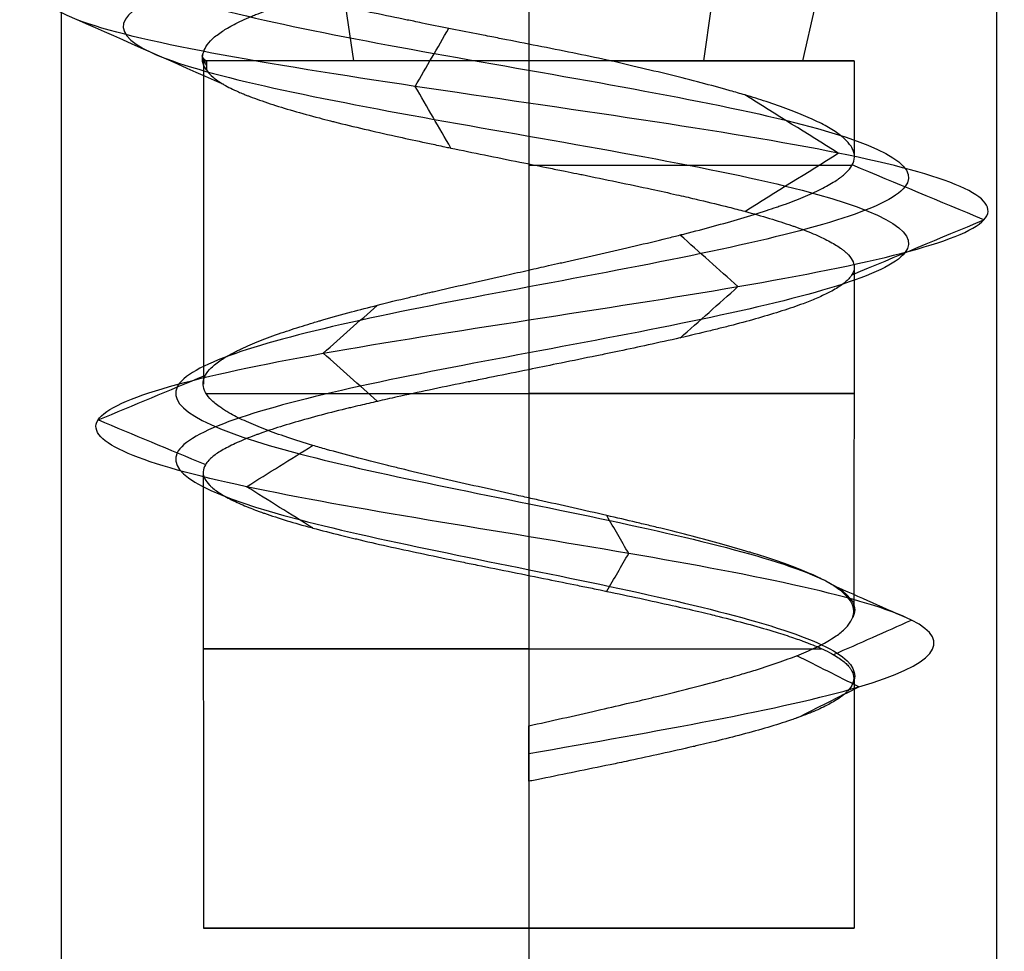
# Model space of a CAD drawing. Header units: millimetres. Extents: x -646 to 654, y -203 to 198.
# Tile 558 of 656: x 273 to 278, y 95 to 100. Entities that reach past the tile are written whole.
import ezdxf

# ---------------------------------------------------------------- set-up
doc = ezdxf.new("R2010")
doc.units = ezdxf.units.MM
doc.layers.add('Default', color=7, linetype='Continuous', true_color=0x000000)

msp = doc.modelspace()

# ---------------------------------------------------------------- linework, layer by layer
at = {"layer": 'Default', "color": 9, "true_color": 0xbebcba}
for p, q in [((274.6801, 99.8863, 882.7877), (274.6386, 100.1747, 882.8528)), ((276.5511, 99.8863, 879.8567), (276.5927, 100.1747, 879.7916)), ((277.0811, 99.8863, 882.2577), (277.1462, 100.1747, 882.2993)), ((273.877, 99.8863, 881.3222), (273.877, 98.1577, 881.3222)), ((277.3543, 99.8863, 881.3222), (277.3543, 99.3771, 881.3222)), ((275.6156, 99.3357, 879.5836), (275.6156, 97.5487, 879.5836)), ((277.3548, 98.7868, 881.3222), (277.3524, 96.9407, 881.3222)), ((273.8752, 97.685, 881.3222), (273.877, 95.25, 881.3222)), ((275.6156, 97.134, 879.5836), (275.6156, 95.25, 879.5836)), ((277.3543, 96.5847, 881.3222), (277.3543, 95.25, 881.3222)), ((275.6156, 96.2577, 883.2398), (275.6156, 96.1094, 883.2398)), ((275.6156, 96.1836, 883.0608), (275.6156, 96.1836, 883.4188)), ((275.6156, 96.0353, 883.0608), (275.6156, 95.25, 883.0608)), ((273.877, 95.25, 881.3222), (277.3543, 95.25, 881.3222)), ((275.6156, 95.25, 883.0608), (275.6156, 95.25, 879.5836))]:
    msp.add_line(p, q, dxfattribs=at)
at = {"layer": 'Default', "color": 9, "true_color": 0xbebcba, "extrusion": (0, -1, 0)}
for centre, start, end in [((275.6156, 881.3222, -99.8863), 90, 187.7322), ((275.6156, 881.3222, -99.8863), 284.7204, 90), ((275.6156, 881.3222, -99.3271), 7.3693, 90), ((275.6156, 881.3222, -98.1091), 187.1804, 0), ((275.6156, 881.3222, -98.1091), 0, 90), ((275.6156, 881.3222, -96.7428), 180, 334.0905), ((275.6156, 881.3222, -96.7428), 90, 180)]:
    msp.add_arc(centre, 1.7386, start, end, dxfattribs=at)
at = {"layer": 'Default', "color": 9, "true_color": 0xbebcba, "extrusion": (0, 1, 0)}
for start, end in [(270, 0), (0, 90), (90, 270)]:
    msp.add_arc((-275.6156, 881.3222, 95.25), 1.7386, start, end, dxfattribs=at)
at = {"layer": 'Default'}
for points in [[(273.1156, 134.3403, 881.3222), (273.1156, 111.8403, 881.3222), (273.1156, 89.3403, 881.3222)], [(275.6156, 134.3403, 883.8222), (275.6156, 111.8403, 883.8222), (275.6156, 89.3403, 883.8222)], [(275.6156, 134.3403, 878.8222), (275.6156, 111.8403, 878.8222), (275.6156, 89.3403, 878.8222)], [(278.1156, 134.3403, 881.3222), (278.1156, 111.8403, 881.3222), (278.1156, 89.3403, 881.3222)]]:
    msp.add_open_spline(points, degree=2, dxfattribs=at)
at = {"layer": 'Default', "color": 9, "true_color": 0xbebcba}
for points, knots in [([(275.6156, 100.9959, 883.5631), (274.8936, 100.8771, 883.5485), (273.4928, 100.6393, 882.7694), (273.2651, 100.2827, 880.4126), (275.0418, 99.926, 878.9222), (277.2306, 99.5694, 879.5242), (277.962, 99.2127, 881.624), (276.6762, 98.8561, 883.3792), (274.5492, 98.4995, 883.3183), (273.4178, 98.1428, 881.5722), (274.1956, 97.7862, 879.6938), (276.1363, 97.4295, 879.2782), (277.2894, 97.138, 880.3652), (277.3741, 96.9653, 881.1985), (277.3477, 96.9115, 881.4516)], [0, 0, 0, 0, 0.966644, 1.933288, 2.899932, 3.866576, 4.833219, 5.799863, 6.766507, 7.733151, 8.699795, 9.666439, 10.633083, 11.070576, 11.070576, 11.070576, 11.070576]), ([(275.6156, 100.6439, 883.5631), (274.8936, 100.525, 883.5485), (273.4928, 100.2872, 882.7694), (273.2651, 99.9306, 880.4126), (275.0418, 99.5739, 878.9222), (277.2306, 99.2173, 879.5242), (277.962, 98.8607, 881.624), (276.6762, 98.504, 883.3792), (274.5492, 98.1474, 883.3183), (273.4178, 97.7907, 881.5722), (274.1956, 97.4341, 879.6938), (276.1363, 97.0775, 879.2782), (277.2942, 96.7847, 880.3697), (277.3753, 96.6108, 881.2102), (277.3458, 96.5558, 881.4687)], [0, 0, 0, 0, 0.966644, 1.933288, 2.899932, 3.866576, 4.833219, 5.799863, 6.766507, 7.733151, 8.699795, 9.666439, 10.633083, 11.080428, 11.080428, 11.080428, 11.080428]), ([(273.8757, 99.9268, 881.5046), (273.8785, 99.9384, 881.5565), (273.8831, 99.9498, 881.6074), (273.8899, 99.9612, 881.658), (273.8982, 99.9754, 881.721), (273.9099, 99.9895, 881.7836), (273.9248, 100.0036, 881.8454), (273.9397, 100.0177, 881.9074), (273.9579, 100.0318, 881.9686), (273.9794, 100.0459, 882.0287), (273.9832, 100.0483, 882.0392), (273.987, 100.0508, 882.0497), (273.991, 100.0533, 882.0602), (273.9957, 100.0562, 882.0726), (274.0006, 100.0591, 882.085), (274.0056, 100.0621, 882.0973), (274.0164, 100.0685, 882.1241), (274.0279, 100.0748, 882.1506), (274.0401, 100.0812, 882.1768), (274.0672, 100.0953, 882.2352), (274.0975, 100.1094, 882.2919), (274.1311, 100.1235, 882.3466), (274.139, 100.1268, 882.3597), (274.1472, 100.1301, 882.3726), (274.1555, 100.1335, 882.3854), (274.1897, 100.1472, 882.4379), (274.2268, 100.1608, 882.4885), (274.2671, 100.1747, 882.5383)], [0, 0, 0, 0, 0.2043, 0.2043, 0.2043, 0.45721, 0.45721, 0.45721, 0.711007, 0.711007, 0.711007, 0.755498, 0.755498, 0.755498, 0.808326, 0.808326, 0.808326, 0.923243, 0.923243, 0.923243, 1.178741, 1.178741, 1.178741, 1.239432, 1.239432, 1.239432, 1.490427, 1.490427, 1.490427, 1.490427]), ([(276.0574, 99.8863, 879.6407), (275.9966, 99.8991, 879.6216), (275.9358, 99.9116, 879.6056), (275.8745, 99.924, 879.5928), (275.812, 99.9367, 879.5797), (275.749, 99.9493, 879.57), (275.6857, 99.9619, 879.5636), (275.6229, 99.9743, 879.5572), (275.5597, 99.9868, 879.5542), (275.4966, 99.9992, 879.5547), (275.4707, 100.0043, 879.5548), (275.4449, 100.0094, 879.5556), (275.419, 100.0145, 879.5569), (275.4034, 100.0176, 879.5577), (275.3878, 100.0207, 879.5587), (275.3723, 100.0237, 879.56), (275.36, 100.0262, 879.5609), (275.3477, 100.0286, 879.562), (275.3354, 100.031, 879.5633), (275.2859, 100.0408, 879.5683), (275.2367, 100.0505, 879.5755), (275.188, 100.0602, 879.5848), (275.1398, 100.0698, 879.5941), (275.0921, 100.0794, 879.6056), (275.0449, 100.0889, 879.6191), (275.03, 100.0919, 879.6233), (275.0153, 100.0949, 879.6277), (275.0005, 100.0979, 879.6324), (274.9891, 100.1003, 879.636), (274.9777, 100.1026, 879.6397), (274.9664, 100.1049, 879.6435), (274.9063, 100.1172, 879.6638), (274.8473, 100.1295, 879.6874), (274.7896, 100.1417, 879.7141), (274.738, 100.1526, 879.7379), (274.6874, 100.1635, 879.7642), (274.6366, 100.1747, 879.7929)], [-1.942116, -1.942116, -1.942116, -1.942116, -1.692357, -1.692357, -1.692357, -1.440121, -1.440121, -1.440121, -1.190179, -1.190179, -1.190179, -1.087809, -1.087809, -1.087809, -1.025997, -1.025997, -1.025997, -0.977145, -0.977145, -0.977145, -0.780579, -0.780579, -0.780579, -0.586428, -0.586428, -0.586428, -0.525408, -0.525408, -0.525408, -0.478054, -0.478054, -0.478054, -0.22688, -0.22688, -0.22688, 0, 0, 0, 0]), ([(273.8928, 99.8863, 881.0883), (273.8906, 99.8877, 881.1021), (273.8885, 99.8891, 881.116), (273.8866, 99.8904, 881.1298), (273.8781, 99.8965, 881.1916), (273.8729, 99.9025, 881.2537), (273.8711, 99.9086, 881.316), (273.8692, 99.9146, 881.3788), (273.8708, 99.9207, 881.4418), (273.8757, 99.9268, 881.5046)], [0, 0, 0, 0, 0.0546198, 0.0546198, 0.0546198, 0.2977039, 0.2977039, 0.2977039, 0.5432934, 0.5432934, 0.5432934, 0.5432934]), ([(275.6156, 98.7679, 883.0608), (275.651, 98.7764, 883.0587), (275.6862, 98.7842, 883.0577), (275.7213, 98.792, 883.0557), (275.7423, 98.7967, 883.0545), (275.7633, 98.8014, 883.0529), (275.7842, 98.8061, 883.051), (275.7938, 98.8082, 883.0501), (275.8033, 98.8103, 883.0491), (275.8128, 98.8125, 883.0481), (275.8763, 98.8267, 883.0412), (275.9393, 98.8409, 883.031), (276.0014, 98.855, 883.0174), (276.0632, 98.8691, 883.0039), (276.1242, 98.8832, 882.9871), (276.1841, 98.8973, 882.967), (276.2425, 98.9111, 882.9473), (276.2997, 98.9249, 882.9245), (276.3556, 98.9387, 882.8985), (276.3789, 98.9444, 882.8876), (276.4018, 98.9501, 882.8762), (276.4246, 98.9559, 882.8643), (276.433, 98.958, 882.8599), (276.4414, 98.9602, 882.8553), (276.4498, 98.9623, 882.8507), (276.5023, 98.9757, 882.822), (276.553, 98.989, 882.7903), (276.602, 99.0023, 882.7561), (276.6532, 99.0163, 882.7202), (276.7024, 99.0302, 882.6815), (276.7495, 99.0442, 882.6402), (276.7973, 99.0583, 882.5984), (276.8428, 99.0724, 882.5539), (276.886, 99.0866, 882.507), (276.9044, 99.0926, 882.487), (276.9224, 99.0986, 882.4666), (276.94, 99.1047, 882.4458), (276.9482, 99.1075, 882.436), (276.9564, 99.1104, 882.4261), (276.9644, 99.1132, 882.4161), (276.972, 99.1159, 882.4066), (276.9795, 99.1186, 882.3971), (276.9869, 99.1213, 882.3875), (277.0257, 99.1353, 882.3374), (277.0618, 99.1494, 882.2853), (277.0951, 99.1634, 882.2317), (277.1286, 99.1775, 882.1775), (277.1592, 99.1916, 882.1217), (277.1868, 99.2058, 882.0645), (277.214, 99.2197, 882.0079), (277.2383, 99.2337, 881.95), (277.2593, 99.2477, 881.8909), (277.2656, 99.2518, 881.8732), (277.2717, 99.256, 881.8554), (277.2774, 99.2602, 881.8374), (277.2814, 99.2632, 881.8249), (277.2853, 99.2661, 881.8122), (277.289, 99.2691, 881.7996), (277.2918, 99.2712, 881.7902), (277.2944, 99.2734, 881.7809), (277.297, 99.2756, 881.7715), (277.3138, 99.2897, 881.7104), (277.3272, 99.3039, 881.6485), (277.3369, 99.318, 881.5862), (277.3397, 99.322, 881.5683), (277.3421, 99.3261, 881.5504), (277.3443, 99.3301, 881.5324), (277.3517, 99.3438, 881.4716), (277.3555, 99.3575, 881.4103), (277.356, 99.3712, 881.3489), (277.3565, 99.385, 881.2867), (277.3535, 99.3989, 881.2244), (277.3472, 99.4128, 881.1623), (277.3457, 99.4161, 881.1475), (277.344, 99.4194, 881.1328), (277.3421, 99.4227, 881.1181), (277.3408, 99.4251, 881.1075), (277.3394, 99.4274, 881.097), (277.3378, 99.4298, 881.0864), (277.3288, 99.4437, 881.0244), (277.3165, 99.4576, 880.963), (277.3011, 99.4715, 880.9024), (277.2854, 99.4856, 880.8407), (277.2665, 99.4997, 880.7799), (277.2444, 99.5138, 880.7202), (277.2224, 99.528, 880.6605), (277.1972, 99.5421, 880.6019), (277.169, 99.5563, 880.5447), (277.1555, 99.563, 880.5175), (277.1414, 99.5698, 880.4906), (277.1266, 99.5765, 880.4641), (277.1207, 99.5792, 880.4536), (277.1148, 99.5819, 880.4432), (277.1087, 99.5845, 880.4328), (277.0765, 99.5987, 880.3777), (277.0414, 99.6129, 880.3245), (277.0036, 99.627, 880.2736), (276.9663, 99.641, 880.2233), (276.9264, 99.655, 880.1751), (276.8839, 99.6689, 880.1294), (276.848, 99.6807, 880.0908), (276.8103, 99.6925, 880.0539), (276.7708, 99.7043, 880.0189), (276.7453, 99.7119, 879.9964), (276.719, 99.7195, 879.9746), (276.6921, 99.7272, 879.9536), (276.6845, 99.7293, 879.9477), (276.6768, 99.7315, 879.9418), (276.6691, 99.7336, 879.936), (276.6201, 99.7473, 879.8993), (276.5692, 99.761, 879.8653), (276.5166, 99.7746, 879.8342), (276.4628, 99.7885, 879.8023), (276.4073, 99.8025, 879.7733), (276.3503, 99.8164, 879.7473), (276.2925, 99.8305, 879.7208), (276.2331, 99.8447, 879.6975), (276.1726, 99.8589, 879.6772), (276.1345, 99.8678, 879.6645), (276.096, 99.8767, 879.653), (276.0574, 99.8863, 879.6407)], [-6.653449, -6.653449, -6.653449, -6.653449, -6.513058, -6.513058, -6.513058, -6.429349, -6.429349, -6.429349, -6.391313, -6.391313, -6.391313, -6.137733, -6.137733, -6.137733, -5.886174, -5.886174, -5.886174, -5.640958, -5.640958, -5.640958, -5.538896, -5.538896, -5.538896, -5.500902, -5.500902, -5.500902, -5.263064, -5.263064, -5.263064, -5.014072, -5.014072, -5.014072, -4.761019, -4.761019, -4.761019, -4.652772, -4.652772, -4.652772, -4.601784, -4.601784, -4.601784, -4.5536, -4.5536, -4.5536, -4.301916, -4.301916, -4.301916, -4.048844, -4.048844, -4.048844, -3.79923, -3.79923, -3.79923, -3.724416, -3.724416, -3.724416, -3.671869, -3.671869, -3.671869, -3.633196, -3.633196, -3.633196, -3.381521, -3.381521, -3.381521, -3.309576, -3.309576, -3.309576, -3.065413, -3.065413, -3.065413, -2.817494, -2.817494, -2.817494, -2.758607, -2.758607, -2.758607, -2.716171, -2.716171, -2.716171, -2.467194, -2.467194, -2.467194, -2.214079, -2.214079, -2.214079, -1.960596, -1.960596, -1.960596, -1.839775, -1.839775, -1.839775, -1.792091, -1.792091, -1.792091, -1.538864, -1.538864, -1.538864, -1.290075, -1.290075, -1.290075, -1.080262, -1.080262, -1.080262, -0.944641, -0.944641, -0.944641, -0.906214, -0.906214, -0.906214, -0.662832, -0.662832, -0.662832, -0.413887, -0.413887, -0.413887, -0.160345, -0.160345, -0.160345, 0, 0, 0, 0]), ([(273.8928, 99.8385, 881.0883), (273.9007, 99.8255, 881.0221), (273.9127, 99.8122, 880.9572), (273.9284, 99.799, 880.8933), (273.9431, 99.7865, 880.8335), (273.9611, 99.7741, 880.7746), (273.9824, 99.7617, 880.717), (273.9838, 99.7609, 880.7131), (273.9853, 99.76, 880.7092), (273.9868, 99.7592, 880.7052), (274.009, 99.7464, 880.6464), (274.0348, 99.7337, 880.5888), (274.0638, 99.721, 880.5328), (274.0725, 99.7171, 880.516), (274.0814, 99.7133, 880.4994), (274.0907, 99.7095, 880.4829), (274.0968, 99.707, 880.472), (274.1031, 99.7044, 880.4611), (274.1094, 99.7019, 880.4504), (274.1145, 99.6999, 880.4417), (274.1197, 99.6979, 880.4331), (274.125, 99.6958, 880.4246), (274.158, 99.6831, 880.3708), (274.194, 99.6704, 880.3189), (274.2327, 99.6577, 880.2691), (274.2717, 99.6449, 880.2189), (274.3134, 99.6321, 880.1707), (274.3576, 99.6193, 880.1248), (274.4015, 99.6066, 880.0792), (274.4477, 99.5939, 880.0359), (274.4962, 99.5811, 879.9951), (274.5158, 99.576, 879.9786), (274.5357, 99.5709, 879.9625), (274.556, 99.5657, 879.9468), (274.5632, 99.5639, 879.9412), (274.5704, 99.5621, 879.9358), (274.5776, 99.5603, 879.9303), (274.6288, 99.5474, 879.892), (274.6818, 99.5347, 879.8565), (274.7364, 99.5219, 879.8239), (274.7903, 99.5093, 879.7918), (274.8458, 99.4967, 879.7626), (274.9027, 99.4841, 879.7364), (274.9502, 99.4735, 879.7146), (274.9988, 99.463, 879.6949), (275.0481, 99.4524, 879.6775), (275.0728, 99.4471, 879.6688), (275.0977, 99.4419, 879.6607), (275.1228, 99.4366, 879.6532), (275.1377, 99.4334, 879.6488), (275.1527, 99.4303, 879.6445), (275.1678, 99.4271, 879.6405), (275.1769, 99.4252, 879.638), (275.1861, 99.4233, 879.6356), (275.1953, 99.4214, 879.6334), (275.1964, 99.4211, 879.6331), (275.1975, 99.4209, 879.6328), (275.1986, 99.4207, 879.6325), (275.2582, 99.4083, 879.6178), (275.3185, 99.3959, 879.6066), (275.3792, 99.3835, 879.5987), (275.4419, 99.3707, 879.5906), (275.505, 99.358, 879.586), (275.5683, 99.3452, 879.5849), (275.6225, 99.3343, 879.5839), (275.6769, 99.3234, 879.5855), (275.7311, 99.3124, 879.5895), (275.7577, 99.307, 879.5915), (275.7843, 99.3017, 879.5941), (275.8109, 99.2963, 879.5973), (275.8312, 99.2922, 879.5998), (275.8516, 99.288, 879.6026), (275.8719, 99.2839, 879.6057), (275.8813, 99.282, 879.6072), (275.8907, 99.2801, 879.6087), (275.9001, 99.2782, 879.6103), (275.9631, 99.2653, 879.6211), (276.0254, 99.2525, 879.6352), (276.0867, 99.2398, 879.6524), (276.1496, 99.2267, 879.6701), (276.2115, 99.2136, 879.6911), (276.272, 99.2005, 879.7155), (276.3174, 99.1906, 879.7337), (276.3621, 99.1808, 879.7538), (276.4059, 99.171, 879.7757), (276.4387, 99.1636, 879.7921), (276.471, 99.1562, 879.8096), (276.5028, 99.1488, 879.8281), (276.5116, 99.1467, 879.8332), (276.5204, 99.1447, 879.8384), (276.5292, 99.1426, 879.8437), (276.5829, 99.1299, 879.8763), (276.6347, 99.1173, 879.9117), (276.6842, 99.1047, 879.9498), (276.7135, 99.0972, 879.9723), (276.7419, 99.0898, 879.9958), (276.7696, 99.0823, 880.0203), (276.8165, 99.0697, 880.0618), (276.8609, 99.057, 880.1061), (276.9028, 99.0443, 880.1528), (276.9441, 99.0318, 880.1989), (276.983, 99.0193, 880.2474), (277.0192, 99.0068, 880.298), (277.0252, 99.0047, 880.3064), (277.0312, 99.0026, 880.3148), (277.037, 99.0005, 880.3233), (277.073, 98.9877, 880.3755), (277.1061, 98.975, 880.4296), (277.1362, 98.9623, 880.4852), (277.1666, 98.9495, 880.5412), (277.194, 98.9367, 880.5989), (277.2183, 98.9239, 880.6578), (277.2424, 98.9112, 880.7162), (277.2634, 98.8986, 880.7758), (277.2814, 98.8859, 880.8365), (277.2865, 98.8822, 880.8539), (277.2914, 98.8786, 880.8715), (277.2961, 98.8749, 880.8891), (277.2999, 98.8719, 880.9035), (277.3035, 98.8689, 880.918), (277.3069, 98.8659, 880.9325), (277.3094, 98.8638, 880.9429), (277.3118, 98.8616, 880.9534), (277.3141, 98.8595, 880.9639), (277.3277, 98.8467, 881.0261), (277.3379, 98.834, 881.0888), (277.3447, 98.8212, 881.1518), (277.3509, 98.8097, 881.2085), (277.3543, 98.7983, 881.2653), (277.3548, 98.7868, 881.3222)], [-10.508396, -10.508396, -10.508396, -10.508396, -10.246469, -10.246469, -10.246469, -10.002915, -10.002915, -10.002915, -9.986273, -9.986273, -9.986273, -9.73667, -9.73667, -9.73667, -9.661722, -9.661722, -9.661722, -9.61222, -9.61222, -9.61222, -9.572445, -9.572445, -9.572445, -9.322541, -9.322541, -9.322541, -9.070289, -9.070289, -9.070289, -8.819501, -8.819501, -8.819501, -8.718054, -8.718054, -8.718054, -8.682181, -8.682181, -8.682181, -8.429738, -8.429738, -8.429738, -8.181445, -8.181445, -8.181445, -7.974116, -7.974116, -7.974116, -7.870464, -7.870464, -7.870464, -7.808662, -7.808662, -7.808662, -7.771138, -7.771138, -7.771138, -7.766718, -7.766718, -7.766718, -7.523811, -7.523811, -7.523811, -7.273287, -7.273287, -7.273287, -7.058029, -7.058029, -7.058029, -6.952257, -6.952257, -6.952257, -6.870989, -6.870989, -6.870989, -6.833167, -6.833167, -6.833167, -6.580523, -6.580523, -6.580523, -6.321881, -6.321881, -6.321881, -6.128024, -6.128024, -6.128024, -5.982551, -5.982551, -5.982551, -5.942016, -5.942016, -5.942016, -5.693867, -5.693867, -5.693867, -5.547605, -5.547605, -5.547605, -5.299187, -5.299187, -5.299187, -5.053267, -5.053267, -5.053267, -5.0124, -5.0124, -5.0124, -4.761531, -4.761531, -4.761531, -4.509, -4.509, -4.509, -4.258756, -4.258756, -4.258756, -4.186636, -4.186636, -4.186636, -4.127585, -4.127585, -4.127585, -4.085109, -4.085109, -4.085109, -3.833581, -3.833581, -3.833581, -3.607988, -3.607988, -3.607988, -3.607988]), ([(277.3548, 98.7868, 881.3222), (277.3548, 98.7854, 881.3291), (277.3549, 98.784, 881.3361), (277.3548, 98.7826, 881.343), (277.3546, 98.7705, 881.4031), (277.3512, 98.7584, 881.4631), (277.3444, 98.7462, 881.5229), (277.344, 98.7455, 881.5265), (277.3436, 98.7447, 881.5302), (277.3431, 98.744, 881.5339), (277.3405, 98.7397, 881.5551), (277.3375, 98.7353, 881.5763), (277.3341, 98.731, 881.5975), (277.3318, 98.7281, 881.6118), (277.3293, 98.7252, 881.626), (277.3266, 98.7222, 881.6401), (277.3152, 98.7098, 881.7009), (277.3003, 98.6973, 881.7608), (277.2822, 98.6848, 881.8198), (277.2636, 98.672, 881.8804), (277.2416, 98.6593, 881.94), (277.2165, 98.6465, 881.9983), (277.1967, 98.6365, 882.044), (277.1751, 98.6264, 882.089), (277.1515, 98.6164, 882.133), (277.1298, 98.6071, 882.1737), (277.1064, 98.5978, 882.2137), (277.0815, 98.5885, 882.2527), (277.0768, 98.5868, 882.2601), (277.0721, 98.585, 882.2674), (277.0673, 98.5833, 882.2747), (277.0322, 98.5704, 882.3282), (276.9943, 98.5576, 882.3797), (276.9539, 98.5449, 882.429), (276.914, 98.5322, 882.4777), (276.8716, 98.5196, 882.5243), (276.827, 98.507, 882.5685), (276.7832, 98.4946, 882.6117), (276.7373, 98.4822, 882.6527), (276.6893, 98.4698, 882.6911), (276.6674, 98.4642, 882.7087), (276.6451, 98.4585, 882.7257), (276.6223, 98.4529, 882.7421), (276.6104, 98.4499, 882.7508), (276.5984, 98.4469, 882.7592), (276.5863, 98.444, 882.7675), (276.5338, 98.4311, 882.8034), (276.4795, 98.4183, 882.8362), (276.4235, 98.4055, 882.8656), (276.3683, 98.3929, 882.8946), (276.3115, 98.3804, 882.9204), (276.2534, 98.3678, 882.9429), (276.2029, 98.3568, 882.9624), (276.1515, 98.3459, 882.9795), (276.0992, 98.3349, 882.9941), (276.0755, 98.33, 883.0008), (276.0517, 98.325, 883.0069), (276.0278, 98.32, 883.0125), (276.0146, 98.3173, 883.0156), (276.0013, 98.3146, 883.0186), (275.988, 98.3118, 883.0214), (275.9766, 98.3095, 883.0238), (275.9651, 98.3071, 883.0261), (275.9537, 98.3048, 883.0283), (275.8912, 98.292, 883.0402), (275.8281, 98.2792, 883.0487), (275.7647, 98.2664, 883.0539), (275.7151, 98.2564, 883.0579), (275.6653, 98.2464, 883.06), (275.6156, 98.2356, 883.0608)], [-3.607988, -3.607988, -3.607988, -3.607988, -3.580515, -3.580515, -3.580515, -3.34239, -3.34239, -3.34239, -3.327793, -3.327793, -3.327793, -3.242884, -3.242884, -3.242884, -3.185739, -3.185739, -3.185739, -2.941105, -2.941105, -2.941105, -2.689766, -2.689766, -2.689766, -2.492295, -2.492295, -2.492295, -2.309114, -2.309114, -2.309114, -2.27455, -2.27455, -2.27455, -2.021652, -2.021652, -2.021652, -1.772462, -1.772462, -1.772462, -1.528881, -1.528881, -1.528881, -1.417679, -1.417679, -1.417679, -1.359476, -1.359476, -1.359476, -1.108217, -1.108217, -1.108217, -0.861322, -0.861322, -0.861322, -0.646588, -0.646588, -0.646588, -0.549273, -0.549273, -0.549273, -0.495431, -0.495431, -0.495431, -0.44925, -0.44925, -0.44925, -0.197292, -0.197292, -0.197292, 0, 0, 0, 0]), ([(277.3524, 96.9407, 881.3222), (277.3524, 96.9415, 881.3189), (277.3525, 96.9422, 881.3156), (277.3525, 96.9429, 881.3124), (277.3525, 96.9454, 881.3014), (277.3524, 96.9478, 881.2904), (277.3522, 96.9503, 881.2795), (277.352, 96.9524, 881.2697), (277.3518, 96.9546, 881.2599), (277.3515, 96.9568, 881.2501), (277.3493, 96.971, 881.1863), (277.3438, 96.9852, 881.1228), (277.3348, 96.9994, 881.0599), (277.3259, 97.0134, 880.998), (277.3137, 97.0273, 880.9367), (277.2981, 97.0413, 880.8763), (277.2832, 97.0547, 880.8185), (277.2652, 97.068, 880.7616), (277.244, 97.0814, 880.7057), (277.2353, 97.0869, 880.6827), (277.226, 97.0924, 880.6599), (277.2162, 97.0979, 880.6373), (277.212, 97.1003, 880.6275), (277.2076, 97.1027, 880.6177), (277.2032, 97.1051, 880.608), (277.1991, 97.1073, 880.5991), (277.195, 97.1095, 880.5903), (277.1908, 97.1117, 880.5816), (277.1648, 97.1252, 880.527), (277.1357, 97.1387, 880.474), (277.104, 97.1521, 880.4227), (277.0709, 97.1662, 880.3691), (277.035, 97.1802, 880.3174), (276.9963, 97.1942, 880.2676), (276.9572, 97.2084, 880.2174), (276.9154, 97.2225, 880.1692), (276.8711, 97.2367, 880.1232), (276.8565, 97.2414, 880.108), (276.8415, 97.2461, 880.093), (276.8263, 97.2508, 880.0783), (276.817, 97.2537, 880.0693), (276.8077, 97.2566, 880.0604), (276.7982, 97.2594, 880.0516), (276.7907, 97.2617, 880.0446), (276.7831, 97.264, 880.0377), (276.7754, 97.2663, 880.0308), (276.7281, 97.2804, 879.9884), (276.6788, 97.2945, 879.9485), (276.6275, 97.3086, 879.9115), (276.576, 97.3227, 879.8742), (276.5227, 97.3368, 879.8396), (276.4677, 97.351, 879.8081), (276.4134, 97.3649, 879.777), (276.3575, 97.3789, 879.7488), (276.3001, 97.3929, 879.7237), (276.2764, 97.3987, 879.7133), (276.2525, 97.4045, 879.7035), (276.2283, 97.4102, 879.6942), (276.2158, 97.4132, 879.6894), (276.2033, 97.4162, 879.6848), (276.1907, 97.4192, 879.6803), (276.1387, 97.4316, 879.6618), (276.0859, 97.4439, 879.6459), (276.0325, 97.4562, 879.6328), (275.9734, 97.4698, 879.6183), (275.9136, 97.4834, 879.6072), (275.8532, 97.497, 879.5993), (275.7915, 97.5109, 879.5913), (275.7293, 97.5248, 879.5867), (275.6669, 97.5387, 879.5854), (275.6396, 97.5448, 879.5849), (275.6122, 97.5509, 879.585), (275.5848, 97.557, 879.5857), (275.5696, 97.5604, 879.5861), (275.5543, 97.5638, 879.5867), (275.539, 97.5672, 879.5875), (275.5292, 97.5694, 879.588), (275.5193, 97.5716, 879.5886), (275.5095, 97.5738, 879.5893), (275.4468, 97.5878, 879.5936), (275.3844, 97.6018, 879.6012), (275.3226, 97.6157, 879.612), (275.2598, 97.6299, 879.6229), (275.1976, 97.644, 879.6372), (275.1364, 97.6582, 879.6546), (275.0742, 97.6725, 879.6723), (275.0129, 97.6869, 879.6933), (274.9529, 97.7013, 879.7176), (274.9289, 97.7071, 879.7273), (274.9051, 97.7129, 879.7375), (274.8815, 97.7187, 879.7483), (274.8727, 97.7208, 879.7523), (274.8639, 97.723, 879.7564), (274.8552, 97.7251, 879.7606), (274.7976, 97.7394, 879.788), (274.7417, 97.7536, 879.8184), (274.6878, 97.7677, 879.8518), (274.6345, 97.7817, 879.8848), (274.5831, 97.7958, 879.9207), (274.534, 97.8098, 879.9594), (274.5092, 97.8168, 879.9789), (274.4849, 97.8239, 879.9992), (274.4613, 97.831, 880.0202), (274.4146, 97.845, 880.0616), (274.3702, 97.8589, 880.1058), (274.3283, 97.873, 880.1526), (274.3216, 97.8752, 880.1601), (274.315, 97.8775, 880.1676), (274.3085, 97.8797, 880.1752), (274.2681, 97.8935, 880.222), (274.2303, 97.9073, 880.2709), (274.1952, 97.921, 880.3216), (274.1593, 97.9351, 880.3735), (274.1261, 97.9491, 880.4274), (274.0959, 97.9632, 880.4829), (274.0654, 97.9773, 880.5388), (274.0378, 97.9915, 880.5964), (274.0132, 98.0057, 880.6554), (274.0049, 98.0105, 880.6754), (273.997, 98.0153, 880.6955), (273.9894, 98.0201, 880.7158), (273.9825, 98.0244, 880.734), (273.976, 98.0288, 880.7523), (273.9698, 98.0331, 880.7707), (273.9666, 98.0353, 880.7802), (273.9634, 98.0375, 880.7897), (273.9604, 98.0397, 880.7991), (273.9409, 98.054, 880.8601), (273.9246, 98.0681, 880.9218), (273.9117, 98.0823, 880.9842), (273.8988, 98.0965, 881.0463), (273.8892, 98.1106, 881.109), (273.8831, 98.1247, 881.172), (273.8773, 98.1382, 881.2321), (273.8746, 98.1517, 881.2924), (273.8752, 98.1652, 881.3528), (273.8754, 98.1694, 881.3716), (273.8759, 98.1736, 881.3905), (273.8768, 98.1778, 881.4093), (273.8773, 98.1804, 881.421), (273.8779, 98.1831, 881.4327), (273.8787, 98.1857, 881.4443), (273.8794, 98.1879, 881.4544), (273.8801, 98.1902, 881.4644), (273.881, 98.1924, 881.4745), (273.8826, 98.1969, 881.4942), (273.8847, 98.2013, 881.514), (273.8871, 98.2058, 881.5336), (273.8944, 98.2192, 881.5934), (273.905, 98.2327, 881.6526), (273.9188, 98.2461, 881.7111), (273.9332, 98.2601, 881.7722), (273.9511, 98.2741, 881.8325), (273.9721, 98.2882, 881.8918), (273.9904, 98.3003, 881.9432), (274.0112, 98.3125, 881.9939), (274.0342, 98.3247, 882.0437), (274.0424, 98.329, 882.0612), (274.0508, 98.3333, 882.0786), (274.0595, 98.3376, 882.0959), (274.0662, 98.3409, 882.1092), (274.073, 98.3442, 882.1224), (274.08, 98.3475, 882.1355), (274.1098, 98.3616, 882.1912), (274.1425, 98.3756, 882.2453), (274.1778, 98.3896, 882.2974), (274.2135, 98.4037, 882.3503), (274.252, 98.4179, 882.4012), (274.293, 98.4321, 882.4499), (274.3288, 98.4444, 882.4924), (274.3664, 98.4568, 882.5332), (274.406, 98.4692, 882.5722), (274.4244, 98.4749, 882.5904), (274.4433, 98.4807, 882.6082), (274.4626, 98.4865, 882.6256), (274.4733, 98.4897, 882.6353), (274.4841, 98.4929, 882.6448), (274.4951, 98.4962, 882.6542), (274.5017, 98.4981, 882.6599), (274.5083, 98.5, 882.6654), (274.5149, 98.502, 882.671), (274.5637, 98.5161, 882.7116), (274.6146, 98.5303, 882.7494), (274.6673, 98.5444, 882.7841), (274.7122, 98.5565, 882.8137), (274.7586, 98.5685, 882.8411), (274.8062, 98.5805, 882.866), (274.861, 98.5944, 882.8948), (274.9176, 98.6083, 882.9204), (274.9755, 98.6221, 882.9428), (275.0009, 98.6282, 882.9526), (275.0265, 98.6343, 882.9618), (275.0524, 98.6404, 882.9704), (275.0677, 98.644, 882.9755), (275.0831, 98.6476, 882.9804), (275.0985, 98.6512, 882.985), (275.1074, 98.6532, 882.9877), (275.1162, 98.6553, 882.9903), (275.1251, 98.6574, 882.9928), (275.1846, 98.6712, 883.0097), (275.245, 98.6849, 883.0235), (275.3058, 98.6987, 883.0341), (275.3684, 98.7128, 883.0449), (275.4316, 98.7269, 883.0525), (275.4949, 98.741, 883.0567), (275.5351, 98.75, 883.0594), (275.5754, 98.7589, 883.0608), (275.6156, 98.7679, 883.0608)], [-10.867612, -10.867612, -10.867612, -10.867612, -10.854563, -10.854563, -10.854563, -10.810943, -10.810943, -10.810943, -10.771966, -10.771966, -10.771966, -10.518636, -10.518636, -10.518636, -10.270052, -10.270052, -10.270052, -10.032419, -10.032419, -10.032419, -9.934567, -9.934567, -9.934567, -9.891961, -9.891961, -9.891961, -9.853313, -9.853313, -9.853313, -9.612992, -9.612992, -9.612992, -9.362447, -9.362447, -9.362447, -9.108873, -9.108873, -9.108873, -9.024684, -9.024684, -9.024684, -8.973412, -8.973412, -8.973412, -8.932435, -8.932435, -8.932435, -8.68029, -8.68029, -8.68029, -8.427642, -8.427642, -8.427642, -8.178689, -8.178689, -8.178689, -8.075674, -8.075674, -8.075674, -8.022483, -8.022483, -8.022483, -7.803327, -7.803327, -7.803327, -7.56112, -7.56112, -7.56112, -7.313208, -7.313208, -7.313208, -7.204394, -7.204394, -7.204394, -7.143578, -7.143578, -7.143578, -7.104376, -7.104376, -7.104376, -6.854513, -6.854513, -6.854513, -6.601123, -6.601123, -6.601123, -6.343684, -6.343684, -6.343684, -6.240578, -6.240578, -6.240578, -6.2021, -6.2021, -6.2021, -5.949082, -5.949082, -5.949082, -5.69988, -5.69988, -5.69988, -5.574155, -5.574155, -5.574155, -5.325042, -5.325042, -5.325042, -5.285135, -5.285135, -5.285135, -5.039451, -5.039451, -5.039451, -4.788131, -4.788131, -4.788131, -4.534276, -4.534276, -4.534276, -4.448203, -4.448203, -4.448203, -4.37086, -4.37086, -4.37086, -4.331223, -4.331223, -4.331223, -4.077328, -4.077328, -4.077328, -3.825211, -3.825211, -3.825211, -3.584981, -3.584981, -3.584981, -3.509952, -3.509952, -3.509952, -3.463493, -3.463493, -3.463493, -3.423385, -3.423385, -3.423385, -3.34452, -3.34452, -3.34452, -3.105142, -3.105142, -3.105142, -2.855123, -2.855123, -2.855123, -2.637451, -2.637451, -2.637451, -2.560563, -2.560563, -2.560563, -2.501388, -2.501388, -2.501388, -2.250463, -2.250463, -2.250463, -1.996831, -1.996831, -1.996831, -1.775916, -1.775916, -1.775916, -1.672789, -1.672789, -1.672789, -1.61532, -1.61532, -1.61532, -1.580856, -1.580856, -1.580856, -1.32898, -1.32898, -1.32898, -1.11493, -1.11493, -1.11493, -0.86815, -0.86815, -0.86815, -0.759828, -0.759828, -0.759828, -0.695598, -0.695598, -0.695598, -0.6589, -0.6589, -0.6589, -0.412887, -0.412887, -0.412887, -0.160163, -0.160163, -0.160163, 0, 0, 0, 0]), ([(275.6156, 98.2356, 883.0608), (275.5526, 98.2228, 883.0608), (275.4895, 98.2102, 883.0575), (275.4266, 98.1975, 883.0509), (275.3995, 98.192, 883.048), (275.3725, 98.1866, 883.0446), (275.3455, 98.1811, 883.0405), (275.3299, 98.1779, 883.0381), (275.3143, 98.1747, 883.0356), (275.2988, 98.1716, 883.0328), (275.2886, 98.1695, 883.031), (275.2784, 98.1674, 883.0291), (275.2683, 98.1653, 883.0271), (275.2059, 98.1525, 883.0149), (275.1444, 98.1398, 882.9994), (275.084, 98.1271, 882.9806), (275.0253, 98.1147, 882.9623), (274.9677, 98.1023, 882.941), (274.9115, 98.0899, 882.9165), (274.8758, 98.082, 882.9009), (274.8407, 98.0742, 882.8841), (274.8062, 98.0663, 882.866), (274.7753, 98.0593, 882.8498), (274.745, 98.0522, 882.8326), (274.7152, 98.0451, 882.8145), (274.6973, 98.0409, 882.8036), (274.6797, 98.0367, 882.7923), (274.6622, 98.0325, 882.7807), (274.6537, 98.0304, 882.7751), (274.6451, 98.0283, 882.7693), (274.6367, 98.0262, 882.7635), (274.5849, 98.0135, 882.7277), (274.5353, 98.0008, 882.6891), (274.4879, 97.9882, 882.648), (274.4399, 97.9754, 882.6063), (274.3942, 97.9626, 882.5621), (274.3509, 97.9498, 882.5154), (274.3078, 97.937, 882.469), (274.2672, 97.9243, 882.4203), (274.229, 97.9116, 882.3694), (274.2154, 97.907, 882.3512), (274.2021, 97.9024, 882.3328), (274.1892, 97.8979, 882.3141), (274.1832, 97.8958, 882.3054), (274.1772, 97.8936, 882.2967), (274.1713, 97.8915, 882.2879), (274.1657, 97.8894, 882.2793), (274.16, 97.8874, 882.2708), (274.1545, 97.8853, 882.2622), (274.119, 97.8722, 882.207), (274.0866, 97.8591, 882.1501), (274.0574, 97.8459, 882.0917), (274.0293, 97.8333, 882.0356), (274.0042, 97.8208, 881.9781), (273.9822, 97.8082, 881.9195), (273.9608, 97.7958, 881.8622), (273.9423, 97.7835, 881.8038), (273.9271, 97.7712, 881.7446), (273.9214, 97.7666, 881.7227), (273.9163, 97.7621, 881.7008), (273.9115, 97.7576, 881.6788), (273.9094, 97.7555, 881.6688), (273.9073, 97.7534, 881.6588), (273.9054, 97.7514, 881.6488), (273.8979, 97.7435, 881.6105), (273.8918, 97.7356, 881.5721), (273.8871, 97.7278, 881.5336), (273.8796, 97.7153, 881.4721), (273.8757, 97.7028, 881.4103), (273.8752, 97.6903, 881.3485), (273.8751, 97.6885, 881.3397), (273.8751, 97.6867, 881.331), (273.8752, 97.685, 881.3222)], [-14.42466, -14.42466, -14.42466, -14.42466, -14.174579, -14.174579, -14.174579, -14.066687, -14.066687, -14.066687, -14.004079, -14.004079, -14.004079, -13.963218, -13.963218, -13.963218, -13.71209, -13.71209, -13.71209, -13.46884, -13.46884, -13.46884, -13.314604, -13.314604, -13.314604, -13.176426, -13.176426, -13.176426, -13.093526, -13.093526, -13.093526, -13.052825, -13.052825, -13.052825, -12.803889, -12.803889, -12.803889, -12.552012, -12.552012, -12.552012, -12.300759, -12.300759, -12.300759, -12.210779, -12.210779, -12.210779, -12.168887, -12.168887, -12.168887, -12.128305, -12.128305, -12.128305, -11.869103, -11.869103, -11.869103, -11.620846, -11.620846, -11.620846, -11.378495, -11.378495, -11.378495, -11.289271, -11.289271, -11.289271, -11.248801, -11.248801, -11.248801, -11.094821, -11.094821, -11.094821, -10.849601, -10.849601, -10.849601, -10.814871, -10.814871, -10.814871, -10.814871]), ([(273.8752, 97.685, 881.3222), (273.8757, 97.6739, 881.2677), (273.8788, 97.6629, 881.2131), (273.8845, 97.6519, 881.1587), (273.8901, 97.641, 881.1047), (273.8983, 97.63, 881.051), (273.909, 97.619, 880.9975), (273.9108, 97.6171, 880.9881), (273.9128, 97.6152, 880.9787), (273.9148, 97.6133, 880.9694), (273.917, 97.6112, 880.9591), (273.9193, 97.609, 880.9488), (273.9217, 97.6069, 880.9386), (273.9363, 97.5941, 880.8765), (273.9541, 97.5813, 880.8153), (273.9751, 97.5686, 880.7552), (273.9961, 97.5558, 880.6951), (274.0202, 97.543, 880.6361), (274.0474, 97.5302, 880.5784), (274.0723, 97.5185, 880.5256), (274.0997, 97.5068, 880.4739), (274.1296, 97.495, 880.4237), (274.141, 97.4905, 880.4046), (274.1527, 97.4861, 880.3857), (274.1648, 97.4816, 880.367), (274.1718, 97.479, 880.3562), (274.179, 97.4764, 880.3454), (274.1862, 97.4738, 880.3347), (274.1917, 97.4718, 880.3266), (274.1972, 97.4699, 880.3186), (274.2028, 97.4679, 880.3106), (274.2404, 97.4548, 880.2572), (274.2808, 97.4417, 880.2061), (274.3239, 97.4286, 880.1576), (274.3647, 97.4162, 880.1116), (274.4079, 97.4038, 880.0681), (274.4535, 97.3914, 880.0271), (274.4561, 97.3907, 880.0248), (274.4587, 97.39, 880.0225), (274.4613, 97.3893, 880.0202), (274.5084, 97.3766, 879.9783), (274.558, 97.3638, 879.9393), (274.6098, 97.351, 879.9031), (274.6285, 97.3464, 879.8901), (274.6475, 97.3418, 879.8774), (274.6668, 97.3372, 879.865), (274.6759, 97.335, 879.8592), (274.685, 97.3328, 879.8535), (274.6942, 97.3307, 879.8478), (274.748, 97.3179, 879.8149), (274.8036, 97.3052, 879.7849), (274.8606, 97.2925, 879.758), (274.9181, 97.2797, 879.7309), (274.9771, 97.2669, 879.7068), (275.0373, 97.2541, 879.6859), (275.097, 97.2414, 879.6651), (275.1579, 97.2287, 879.6475), (275.2197, 97.2159, 879.633), (275.2455, 97.2106, 879.627), (275.2715, 97.2053, 879.6215), (275.2976, 97.2, 879.6165), (275.3116, 97.1971, 879.6139), (275.3256, 97.1942, 879.6114), (275.3396, 97.1914, 879.6091), (275.4026, 97.1786, 879.5987), (275.4659, 97.1658, 879.5917), (275.5293, 97.153, 879.588), (275.5919, 97.1404, 879.5844), (275.6545, 97.1279, 879.5841), (275.717, 97.1153, 879.5872), (275.7701, 97.1045, 879.5898), (275.8231, 97.0938, 879.5948), (275.8758, 97.0831, 879.6024), (275.9021, 97.0777, 879.6062), (275.9284, 97.0723, 879.6106), (275.9545, 97.067, 879.6157), (275.9689, 97.064, 879.6185), (275.9832, 97.061, 879.6214), (275.9975, 97.0581, 879.6246), (276.0068, 97.0562, 879.6267), (276.0161, 97.0542, 879.6288), (276.0253, 97.0523, 879.631), (276.0277, 97.0518, 879.6316), (276.0301, 97.0513, 879.6322), (276.0325, 97.0508, 879.6328), (276.0923, 97.0384, 879.6475), (276.151, 97.0259, 879.6655), (276.2086, 97.0135, 879.6868), (276.2679, 97.0008, 879.7087), (276.326, 96.988, 879.734), (276.3826, 96.9752, 879.7624), (276.4311, 96.9643, 879.7867), (276.4785, 96.9533, 879.8134), (276.5247, 96.9424, 879.8422), (276.5449, 96.9376, 879.8548), (276.5649, 96.9328, 879.8679), (276.5846, 96.928, 879.8813), (276.5987, 96.9246, 879.8909), (276.6127, 96.9211, 879.9007), (276.6266, 96.9177, 879.9108), (276.635, 96.9156, 879.9168), (276.6433, 96.9135, 879.923), (276.6516, 96.9114, 879.9292), (276.7027, 96.8986, 879.9675), (276.7517, 96.8858, 880.0084), (276.7984, 96.873, 880.0518), (276.8472, 96.8597, 880.0971), (276.8936, 96.8463, 880.1451), (276.9371, 96.8329, 880.1955), (276.9698, 96.8229, 880.2333), (277.0009, 96.8128, 880.2725), (277.0303, 96.8028, 880.3129), (277.0434, 96.7983, 880.3309), (277.0561, 96.7938, 880.3491), (277.0686, 96.7893, 880.3676), (277.0759, 96.7867, 880.3786), (277.0832, 96.784, 880.3896), (277.0903, 96.7814, 880.4008), (277.0968, 96.7789, 880.411), (277.1032, 96.7765, 880.4213), (277.1095, 96.774, 880.4317), (277.1422, 96.7614, 880.4852), (277.1717, 96.7488, 880.5403), (277.1981, 96.7362, 880.5968), (277.2147, 96.7282, 880.6326), (277.23, 96.7203, 880.6689), (277.244, 96.7123, 880.7057), (277.2663, 96.6996, 880.7643), (277.285, 96.6869, 880.8242), (277.3004, 96.6742, 880.8851), (277.308, 96.668, 880.9151), (277.3147, 96.6617, 880.9454), (277.3206, 96.6554, 880.9758), (277.3255, 96.6503, 881.0008), (277.3298, 96.6452, 881.0259), (277.3335, 96.64, 881.0512), (277.3349, 96.6381, 881.0604), (277.3362, 96.6363, 881.0696), (277.3374, 96.6344, 881.0788), (277.3456, 96.6216, 881.1416), (277.3505, 96.6089, 881.2047), (277.352, 96.5961, 881.268), (277.3535, 96.5833, 881.3317), (277.3516, 96.5705, 881.3954), (277.3464, 96.5577, 881.459), (277.3412, 96.545, 881.5219), (277.3328, 96.5324, 881.5846), (277.3211, 96.5196, 881.6468), (277.317, 96.5153, 881.6683), (277.3126, 96.5109, 881.6897), (277.3078, 96.5065, 881.711), (277.3055, 96.5043, 881.7214), (277.303, 96.5022, 881.7318), (277.3005, 96.5, 881.7422), (277.2982, 96.4981, 881.7515), (277.2959, 96.4962, 881.7608), (277.2935, 96.4943, 881.7701), (277.2774, 96.4815, 881.8317), (277.2581, 96.4687, 881.8923), (277.2357, 96.456, 881.9516), (277.2136, 96.4434, 882.01), (277.1885, 96.4308, 882.067), (277.1604, 96.4183, 882.1225), (277.1332, 96.4061, 882.1761), (277.1032, 96.394, 882.2282), (277.0703, 96.3818, 882.2785), (277.0631, 96.3792, 882.2896), (277.0557, 96.3765, 882.3006), (277.0482, 96.3738, 882.3115), (277.0389, 96.3705, 882.3249), (277.0294, 96.3672, 882.3383), (277.0197, 96.3638, 882.3515), (277.0126, 96.3614, 882.3611), (277.0055, 96.359, 882.3706), (276.9982, 96.3566, 882.38), (276.9606, 96.3441, 882.4289), (276.9203, 96.3317, 882.4755), (276.8776, 96.3192, 882.5197), (276.8337, 96.3064, 882.5652), (276.7873, 96.2936, 882.6082), (276.7387, 96.2809, 882.6486), (276.6925, 96.2687, 882.687), (276.6443, 96.2566, 882.723), (276.5942, 96.2445, 882.7567), (276.5742, 96.2396, 882.7701), (276.5538, 96.2347, 882.7832), (276.5331, 96.2298, 882.7959), (276.5225, 96.2273, 882.8025), (276.5117, 96.2248, 882.809), (276.5008, 96.2223, 882.8153), (276.4912, 96.22, 882.821), (276.4815, 96.2178, 882.8266), (276.4717, 96.2155, 882.832), (276.4162, 96.2027, 882.8632), (276.3591, 96.1899, 882.8915), (276.3006, 96.1771, 882.9167), (276.2466, 96.1653, 882.9399), (276.1916, 96.1535, 882.9606), (276.1355, 96.1417, 882.9784), (276.1195, 96.1383, 882.9836), (276.1034, 96.1349, 882.9884), (276.0873, 96.1315, 882.9931), (276.0749, 96.1289, 882.9967), (276.0625, 96.1264, 883.0001), (276.0501, 96.1238, 883.0034), (275.9892, 96.1111, 883.0195), (275.9276, 96.0985, 883.0324), (275.8656, 96.0858, 883.0418), (275.8054, 96.0736, 883.0509), (275.7447, 96.0613, 883.0569), (275.6839, 96.049, 883.0594), (275.6612, 96.0445, 883.0604), (275.6384, 96.0399, 883.0608), (275.6156, 96.0353, 883.0608)], [-10.814871, -10.814871, -10.814871, -10.814871, -10.598447, -10.598447, -10.598447, -10.383094, -10.383094, -10.383094, -10.345164, -10.345164, -10.345164, -10.303556, -10.303556, -10.303556, -10.051243, -10.051243, -10.051243, -9.798907, -9.798907, -9.798907, -9.567357, -9.567357, -9.567357, -9.479357, -9.479357, -9.479357, -9.428124, -9.428124, -9.428124, -9.389567, -9.389567, -9.389567, -9.131637, -9.131637, -9.131637, -8.888578, -8.888578, -8.888578, -8.874851, -8.874851, -8.874851, -8.624871, -8.624871, -8.624871, -8.534413, -8.534413, -8.534413, -8.49163, -8.49163, -8.49163, -8.24184, -8.24184, -8.24184, -7.989635, -7.989635, -7.989635, -7.738771, -7.738771, -7.738771, -7.633584, -7.633584, -7.633584, -7.577318, -7.577318, -7.577318, -7.325094, -7.325094, -7.325094, -7.077184, -7.077184, -7.077184, -6.866387, -6.866387, -6.866387, -6.760977, -6.760977, -6.760977, -6.702993, -6.702993, -6.702993, -6.665267, -6.665267, -6.665267, -6.655476, -6.655476, -6.655476, -6.412088, -6.412088, -6.412088, -6.161379, -6.161379, -6.161379, -5.946087, -5.946087, -5.946087, -5.851614, -5.851614, -5.851614, -5.783924, -5.783924, -5.783924, -5.742916, -5.742916, -5.742916, -5.490273, -5.490273, -5.490273, -5.226266, -5.226266, -5.226266, -5.028361, -5.028361, -5.028361, -4.940206, -4.940206, -4.940206, -4.887861, -4.887861, -4.887861, -4.839813, -4.839813, -4.839813, -4.592153, -4.592153, -4.592153, -4.436129, -4.436129, -4.436129, -4.187462, -4.187462, -4.187462, -4.064736, -4.064736, -4.064736, -3.96383, -3.96383, -3.96383, -3.926929, -3.926929, -3.926929, -3.676284, -3.676284, -3.676284, -3.423778, -3.423778, -3.423778, -3.17339, -3.17339, -3.17339, -3.086885, -3.086885, -3.086885, -3.044561, -3.044561, -3.044561, -3.006685, -3.006685, -3.006685, -2.755015, -2.755015, -2.755015, -2.508123, -2.508123, -2.508123, -2.27009, -2.27009, -2.27009, -2.217688, -2.217688, -2.217688, -2.152741, -2.152741, -2.152741, -2.105706, -2.105706, -2.105706, -1.861703, -1.861703, -1.861703, -1.611188, -1.611188, -1.611188, -1.372899, -1.372899, -1.372899, -1.276995, -1.276995, -1.276995, -1.227263, -1.227263, -1.227263, -1.18296, -1.18296, -1.18296, -0.930714, -0.930714, -0.930714, -0.697874, -0.697874, -0.697874, -0.631303, -0.631303, -0.631303, -0.580401, -0.580401, -0.580401, -0.331304, -0.331304, -0.331304, -0.090127, -0.090127, -0.090127, 0, 0, 0, 0]), ([(275.6156, 96.3319, 883.0608), (275.6757, 96.3453, 883.0608), (275.7356, 96.3586, 883.0575), (275.795, 96.372, 883.051), (275.8573, 96.3859, 883.0442), (275.919, 96.3999, 883.034), (275.9802, 96.4138, 883.0204), (276.0335, 96.426, 883.0086), (276.0864, 96.4382, 882.9942), (276.1386, 96.4504, 882.9775), (276.1843, 96.461, 882.9628), (276.2294, 96.4717, 882.9463), (276.2739, 96.4824, 882.9279), (276.2858, 96.4853, 882.923), (276.2978, 96.4882, 882.918), (276.3096, 96.4911, 882.9128), (276.3676, 96.5051, 882.8874), (276.4241, 96.5192, 882.8591), (276.4788, 96.5332, 882.828), (276.5352, 96.5477, 882.796), (276.5898, 96.5621, 882.7611), (276.6422, 96.5765, 882.7233), (276.6816, 96.5873, 882.6949), (276.7198, 96.5982, 882.665), (276.7566, 96.609, 882.6335), (276.7843, 96.6171, 882.6099), (276.8112, 96.6253, 882.5854), (276.8373, 96.6334, 882.5601), (276.8447, 96.6357, 882.553), (276.852, 96.638, 882.5458), (276.8592, 96.6403, 882.5385), (276.8661, 96.6425, 882.5316), (276.8729, 96.6447, 882.5247), (276.8796, 96.6468, 882.5177), (276.9234, 96.661, 882.4721), (276.9645, 96.6752, 882.4242), (277.0027, 96.6893, 882.3741), (277.0184, 96.6951, 882.3536), (277.0335, 96.7009, 882.3327), (277.0482, 96.7066, 882.3115), (277.083, 96.7204, 882.2609), (277.115, 96.7342, 882.2083), (277.144, 96.748, 882.154), (277.1732, 96.7618, 882.0992), (277.1995, 96.7757, 882.0427), (277.2228, 96.7897, 881.9848), (277.2266, 96.792, 881.9752), (277.2304, 96.7943, 881.9656), (277.234, 96.7966, 881.956), (277.2563, 96.8105, 881.8977), (277.2754, 96.8244, 881.8382), (277.2914, 96.8382, 881.778), (277.3077, 96.8524, 881.7166), (277.3208, 96.8665, 881.6543), (277.3306, 96.8806, 881.5915), (277.3404, 96.8948, 881.5286), (277.347, 96.9089, 881.4651), (277.3502, 96.9231, 881.4014), (277.3515, 96.929, 881.375), (277.3523, 96.9349, 881.3486), (277.3524, 96.9407, 881.3222)], [0, 0, 0, 0, 0.238437, 0.238437, 0.238437, 0.487474, 0.487474, 0.487474, 0.705271, 0.705271, 0.705271, 0.89635, 0.89635, 0.89635, 0.947872, 0.947872, 0.947872, 1.198942, 1.198942, 1.198942, 1.45657, 1.45657, 1.45657, 1.649482, 1.649482, 1.649482, 1.794206, 1.794206, 1.794206, 1.835013, 1.835013, 1.835013, 1.873644, 1.873644, 1.873644, 2.124714, 2.124714, 2.124714, 2.227443, 2.227443, 2.227443, 2.472168, 2.472168, 2.472168, 2.719882, 2.719882, 2.719882, 2.760881, 2.760881, 2.760881, 3.009051, 3.009051, 3.009051, 3.261831, 3.261831, 3.261831, 3.515524, 3.515524, 3.515524, 3.620532, 3.620532, 3.620532, 3.620532])]:
    msp.add_open_spline(points, degree=3, knots=knots, dxfattribs=at)
for points, degree in [([(275.6156, 96.1836, 883.4188), (276.2912, 96.3025, 883.4334), (277.6648, 96.5402, 882.7588), (278.0119, 96.8969, 880.4314), (276.2552, 97.2535, 878.7955), (273.866, 97.6101, 879.3216), (272.9242, 97.9668, 881.6321), (274.3181, 98.3234, 883.7585), (276.9073, 98.6801, 883.8195), (278.4556, 99.0367, 881.684), (277.5602, 99.3933, 879.1521), (274.9229, 99.75, 878.4394), (272.8, 100.1066, 880.2362), (273.0841, 100.4633, 883.052), (274.7567, 100.701, 883.9735), (275.6156, 100.8199, 883.9881)], 3), ([(273.9857, 99.7596, 880.7036), (273.7242, 99.8753, 880.6044), (273.4627, 99.9909, 880.5052), (273.2011, 100.1066, 880.406)], 3), ([(275.0086, 99.75, 878.8577), (275.0685, 99.8536, 879.1009), (275.1285, 99.9572, 879.3441), (275.1884, 100.0608, 879.5873)], 3), ([(273.8928, 99.8385, 881.0883), (273.8711, 99.8679, 881.2251), (273.8655, 99.8973, 881.3651), (273.8757, 99.9268, 881.5046)], 3), ([(273.8718, 99.9066, 881.2956), (273.8718, 99.8986, 881.2956), (273.8718, 99.8906, 881.2956), (273.8718, 99.8827, 881.2956)], 3), ([(273.8718, 99.9066, 881.2956), (273.8747, 99.8919, 881.2261), (273.8817, 99.8771, 881.1568), (273.8928, 99.8624, 881.0883)], 3), ([(273.8928, 99.8863, 881.0883), (273.8928, 99.8704, 881.0883), (273.8928, 99.8544, 881.0883), (273.8928, 99.8385, 881.0883)], 3), ([(275.6156, 99.8863, 883.0608), (275.6156, 99.3271, 883.0608), (275.6156, 98.7679, 883.0608)], 2), ([(275.1995, 99.4201, 879.6322), (275.1359, 99.53, 879.374), (275.0722, 99.64, 879.1158), (275.0086, 99.75, 878.8577)], 3), ([(277.2699, 99.3933, 879.4553), (277.1035, 99.4971, 879.6431), (276.9371, 99.6009, 879.8309), (276.7707, 99.7047, 880.0187)], 3), ([(276.7697, 99.0814, 880.0199), (276.9365, 99.1853, 879.8317), (277.1032, 99.2893, 879.6435), (277.2699, 99.3933, 879.4553)], 3), ([(278.0483, 99.0367, 881.6179), (277.8137, 99.1345, 881.5894), (277.579, 99.2323, 881.5609), (277.3443, 99.33, 881.5324)], 3), ([(277.3438, 98.7432, 881.5324), (277.5786, 98.841, 881.5609), (277.8135, 98.9389, 881.5894), (278.0483, 99.0367, 881.6179)], 3), ([(276.7338, 98.6801, 883.4534), (276.6307, 98.7718, 883.2569), (276.5276, 98.8636, 883.0605), (276.4245, 98.9553, 882.8641)], 3), ([(276.424, 98.4043, 882.8631), (276.5273, 98.4962, 883.0598), (276.6305, 98.5881, 883.2566), (276.7338, 98.6801, 883.4534)], 3), ([(274.5173, 98.3234, 883.4143), (274.6133, 98.4088, 883.2315), (274.7092, 98.4942, 883.0487), (274.8051, 98.5796, 882.8659)], 3), ([(274.8054, 98.067, 882.8653), (274.7094, 98.1525, 883.0483), (274.6134, 98.2379, 883.2313), (274.5173, 98.3234, 883.4143)], 3), ([(273.3135, 97.9668, 881.6014), (273.5039, 98.0461, 881.5783), (273.6943, 98.1254, 881.5552), (273.8847, 98.2048, 881.5321)], 3), ([(275.6156, 98.2356, 883.0608), (275.6156, 97.2837, 883.0608), (275.6156, 96.3319, 883.0608)], 2), ([(273.886, 97.7282, 881.5319), (273.6952, 97.8077, 881.5551), (273.5043, 97.8873, 881.5783), (273.3135, 97.9668, 881.6014)], 3), ([(274.1072, 97.6101, 879.619), (274.2248, 97.6835, 879.7517), (274.3423, 97.7568, 879.8844), (274.4598, 97.8301, 880.0171)], 3), ([(274.4608, 97.3896, 880.0182), (274.343, 97.4631, 879.8851), (274.2251, 97.5366, 879.7521), (274.1072, 97.6101, 879.619)], 3), ([(276.1498, 97.2535, 879.1558), (276.1109, 97.3208, 879.3139), (276.0719, 97.3882, 879.472), (276.0329, 97.4555, 879.6301)], 3), ([(276.0327, 97.051, 879.6312), (276.0717, 97.1185, 879.4728), (276.1108, 97.186, 879.3143), (276.1498, 97.2535, 879.1558)], 3), ([(277.6613, 96.8969, 880.5466), (277.5225, 96.9582, 880.5993), (277.3837, 97.0196, 880.6519), (277.245, 97.081, 880.7046)], 3), ([(277.2443, 96.7125, 880.7048), (277.3833, 96.7739, 880.6521), (277.5223, 96.8354, 880.5994), (277.6613, 96.8969, 880.5466)], 3), ([(277.3793, 96.5402, 882.5396), (277.269, 96.5956, 882.4635), (277.1588, 96.6511, 882.3874), (277.0486, 96.7065, 882.3113)], 3), ([(277.0484, 96.3739, 882.3112), (277.1587, 96.4293, 882.3873), (277.269, 96.4848, 882.4634), (277.3793, 96.5402, 882.5396)], 3), ([(275.6156, 96.3319, 883.0608), (275.6156, 96.2577, 883.2398), (275.6156, 96.1836, 883.4188)], 2), ([(275.6156, 96.0353, 883.0608), (275.6156, 96.1836, 883.0608), (275.6156, 96.3319, 883.0608)], 2), ([(275.6156, 96.1836, 883.4188), (275.6156, 96.1094, 883.2398), (275.6156, 96.0353, 883.0608)], 2)]:
    msp.add_open_spline(points, degree=degree, dxfattribs=at)

doc.saveas('drawing.dxf')
